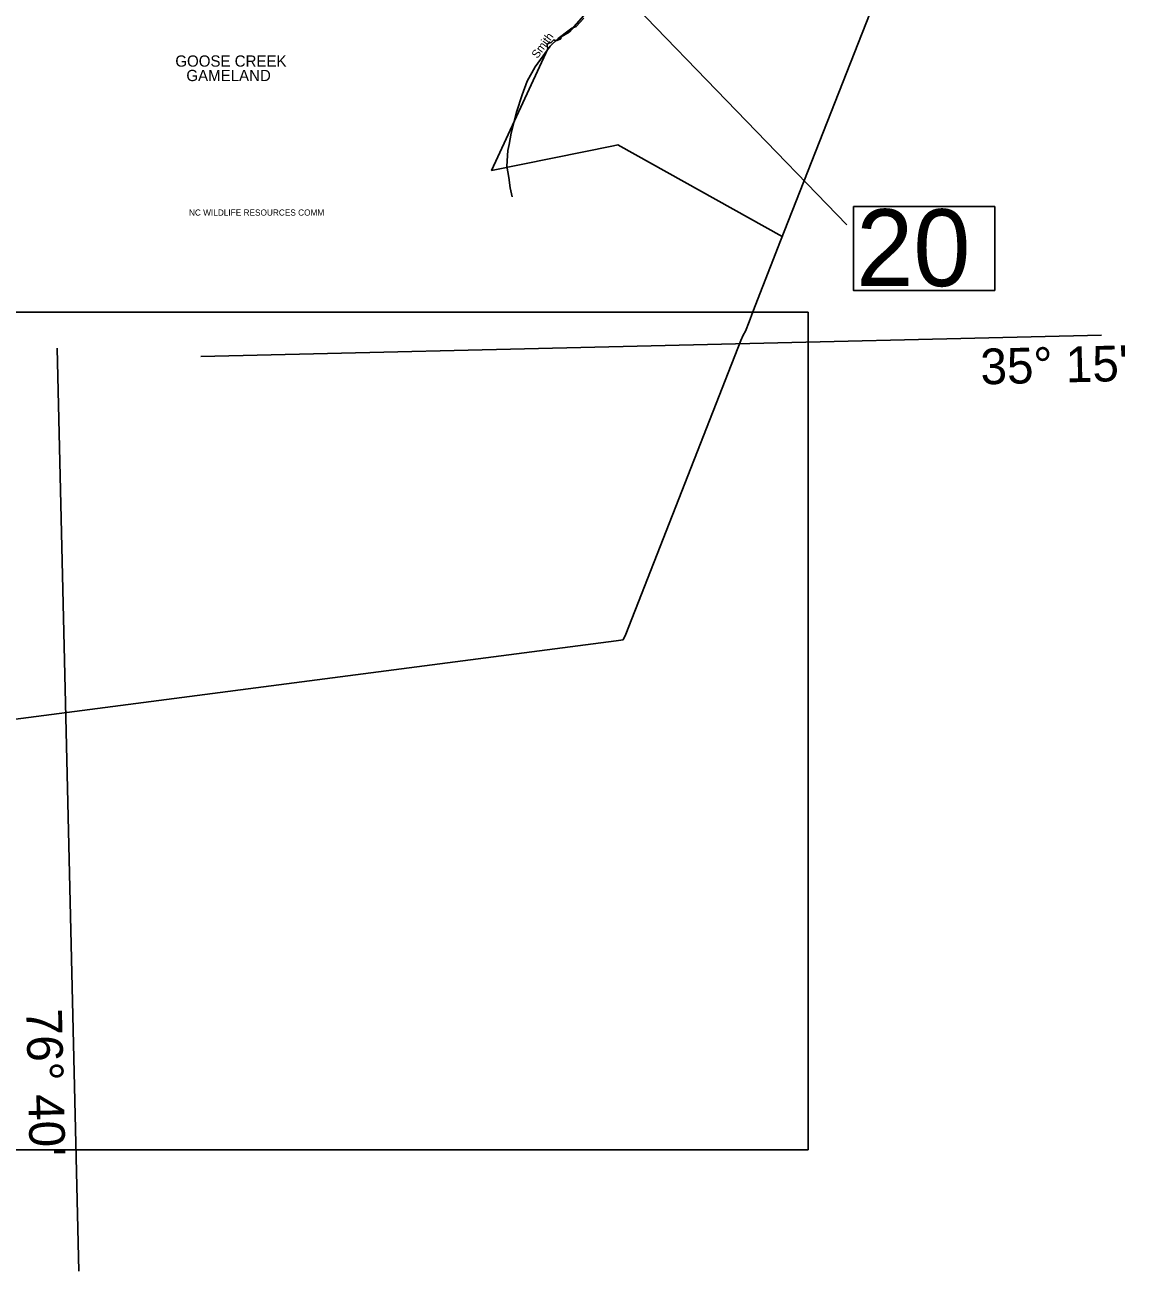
# Model space of a CAD drawing. Extents: x 2532689 to 2764727, y 536648 to 732970.
# Drawn here: x 2695958 to 2716004, y 537508 to 560204 of the extents above; entities that cross this region are included whole.
import ezdxf

# ---------------------------------------------------------------- set-up
doc = ezdxf.new("R2010")
doc.units = 0
for name, color, linetype in [('Exist Boundary Land Use Gamelands State NC Wildlife Resources Commission', 7, 'Continuous'), ('Exist Boundary Land Use US Fish and Wildlife Service Label', 7, 'Continuous'), ('Exist Boundary Political CountyLine', 7, 'Continuous'), ('Exist Hydrographic Creek Single Shore', 7, 'Continuous'), ('Exist Hydrographic Creek Single Shore Label', 7, 'Continuous'), ('Exist Road Primary NC Structure Standard Bridge Number Label', 7, 'Continuous'), ('Map Preparation Inset Cut Line', 7, 'Continuous'), ('Map Preparation Longitude Latitude Label', 7, 'Continuous'), ('Map Preparation Longitude Latitude Lines', 7, 'Continuous')]:
    doc.layers.add(name, color=color, linetype=linetype)

msp = doc.modelspace()

# ---------------------------------------------------------------- linework, layer by layer
at = {"layer": 'Exist Boundary Land Use Gamelands State NC Wildlife Resources Commission'}
msp.add_lwpolyline([(2706142, 560374), (2705874, 560074), (2705727, 559986), (2705721, 559954), (2705651, 559921), (2705612, 559923), (2705597, 559933), (2705568, 559903), (2705549, 559883), (2705523, 559876), (2705503, 559871), (2705477, 559851), (2705477, 559821), (2705489, 559775), (2705473, 559740), (2705448, 559687), (2704460, 557555), (2706681, 558003), (2706762, 558020), (2709758, 556353)], dxfattribs=at)
at = {"layer": 'Exist Boundary Political CountyLine'}
msp.add_lwpolyline([(2692803, 547173), (2706729, 548986), (2706857, 549003), (2706907, 549106), (2709002, 554457), (2709048, 554552), (2709086, 554625), (2709152, 554798), (2709223, 554978), (2709726, 556271), (2711851, 561683), (2711887, 561799), (2711901, 561863)], dxfattribs=at)
at = {"layer": 'Exist Hydrographic Creek Single Shore'}
msp.add_lwpolyline([(2704836, 557074), (2704799, 557240), (2704778, 557423), (2704740, 557631), (2704758, 557915), (2704780, 558024), (2704817, 558232), (2704917, 558617), (2705018, 558930), (2705112, 559180), (2705256, 559442), (2705531, 559817), (2705677, 559955), (2705850, 560090), (2705925, 560145), (2706001, 560174), (2706140, 560328)], dxfattribs=at)
at = {"layer": 'Exist Road Primary NC Structure Standard Bridge Number Label'}
msp.add_line((2706826, 560810), (2710937, 556566), dxfattribs=at)
msp.add_lwpolyline([(2711055, 556897), (2713631, 556897), (2713631, 555368), (2711055, 555368)], close=True, dxfattribs=at)
at = {"layer": 'Map Preparation Inset Cut Line'}
msp.add_lwpolyline([(2625636, 554972), (2710229, 554972), (2710229, 539718), (2625636, 539718)], close=True, dxfattribs=at)
at = {"layer": 'Map Preparation Longitude Latitude Lines'}
for p, q in [((2699164, 554163), (2715573, 554556)), ((2696941, 537508), (2696546, 554315))]:
    msp.add_line(p, q, dxfattribs=at)

# ---------------------------------------------------------------- texts
at = {"layer": 'Exist Boundary Land Use US Fish and Wildlife Service Label'}
for s, height, p in [('GOOSE CREEK', 205, (2698699, 559444)), ('GAMELAND', 205, (2698900, 559181)), ('NC WILDLIFE RESOURCES COMM', 112.5, (2698947, 556731))]:
    msp.add_text(s, height=height, dxfattribs=at).set_placement(p)
at = {"layer": 'Exist Hydrographic Creek Single Shore Label'}
msp.add_text('Smith', height=150, rotation=53.7852, dxfattribs=at).set_placement((2705297, 559582))
at = {"layer": 'Exist Road Primary NC Structure Standard Bridge Number Label'}
msp.add_text('20', height=1400, dxfattribs=at).set_placement((2711105, 555447))
at = {"layer": 'Map Preparation Longitude Latitude Label'}
for s, rotation, p in [("35° 15'", 1.3708, (2713376, 553656)), ("76° 40'", 271.3467, (2695982, 542280))]:
    msp.add_text(s, height=650, rotation=rotation, dxfattribs=at).set_placement(p)

doc.saveas('drawing.dxf')
